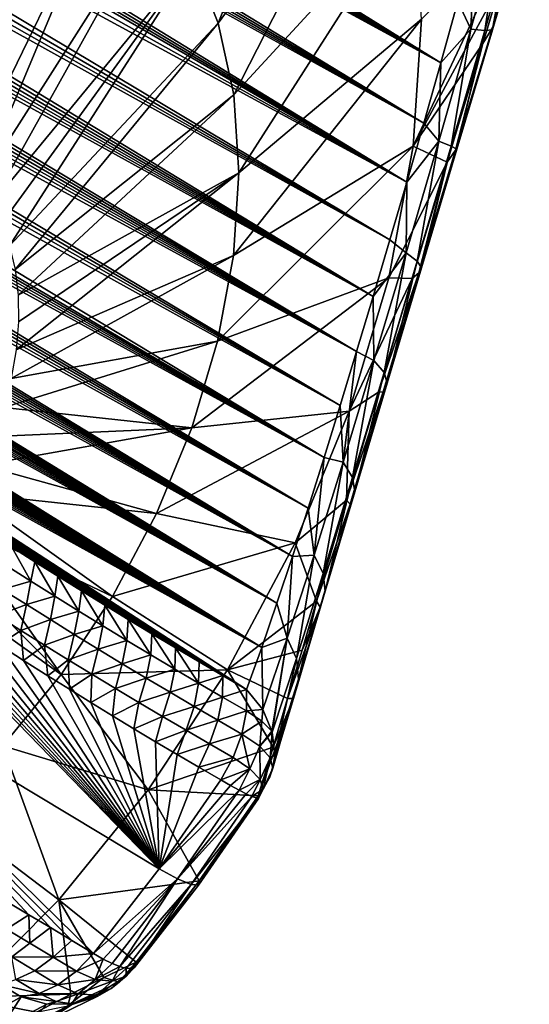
# Model space of a CAD drawing. Header units: metres. Extents: x -80 to 80, y -455 to 95.
# Tile 655 of 656: x 70.02 to 79.5, y -44.77 to -26.44. Entities that reach past the tile are written whole.
import ezdxf

# ---------------------------------------------------------------- set-up
doc = ezdxf.new("R2010")
doc.units = ezdxf.units.M
doc.layers.add('solid_501010_k_01_01', color=7, linetype='CONTINUOUS')

msp = doc.modelspace()

# ---------------------------------------------------------------- linework, layer by layer
at = {"layer": 'solid_501010_k_01_01'}
for points in [[(77.536453, -28.364775, 48.524071), (56.419899, -16.141083, 29.455894), (56.851902, -16.098238, 29.776096)], [(77.536453, -28.364775, 48.524071), (56.851902, -16.098238, 29.776096), (57.328186, -16.068684, 30.128653)], [(77.854507, -27.243357, 48.495895), (57.328186, -16.068684, 30.128653), (57.852238, -16.05444, 30.516188)], [(77.854507, -27.243357, 48.495895), (77.536453, -28.364775, 48.524071), (57.328186, -16.068684, 30.128653)], [(77.854507, -27.243357, 48.495895), (57.852238, -16.05444, 30.516188), (58.230534, -16.054821, 30.795872)], [(77.854507, -27.243357, 48.495895), (58.230534, -16.054821, 30.795872), (58.63348, -16.064045, 31.093803)], [(77.854507, -27.243357, 48.495895), (58.63348, -16.064045, 31.093803), (59.062702, -16.083105, 31.411312)], [(77.854507, -27.243357, 48.495895), (59.062702, -16.083105, 31.411312), (59.51936, -16.112785, 31.749319)], [(77.854507, -27.243357, 48.495895), (59.51936, -16.112785, 31.749319), (60.005753, -16.154562, 32.109783)], [(77.219757, -29.46427, 48.456013), (55.35424, -16.329678, 28.662706), (55.674488, -16.258614, 28.901768)], [(77.536453, -28.364775, 48.524071), (55.674488, -16.258614, 28.901768), (56.028728, -16.195238, 29.165449)], [(77.536453, -28.364775, 48.524071), (77.219757, -29.46427, 48.456013), (55.674488, -16.258614, 28.901768)], [(77.536453, -28.364775, 48.524071), (56.028728, -16.195238, 29.165449), (56.419899, -16.141083, 29.455894)], [(78.172653, -26.10111, 48.368336), (77.854507, -27.243357, 48.495895), (60.005753, -16.154562, 32.109783)], [(77.219757, -29.46427, 48.456013), (54.360477, -16.664547, 27.914469), (54.805355, -16.489532, 28.250971)], [(77.219757, -29.46427, 48.456013), (54.805355, -16.489532, 28.250971), (55.065422, -16.407103, 28.446423)], [(77.219757, -29.46427, 48.456013), (55.065422, -16.407103, 28.446423), (55.35424, -16.329678, 28.662706)], [(77.219757, -29.46427, 48.456013), (54.000916, -16.848186, 27.639835), (54.360477, -16.664547, 27.914469)], [(76.905373, -30.540741, 48.294083), (53.708611, -17.036383, 27.413908), (54.000916, -16.848186, 27.639835)], [(77.219757, -29.46427, 48.456013), (76.905373, -30.540741, 48.294083), (54.000916, -16.848186, 27.639835)], [(76.905373, -30.540741, 48.294083), (53.470623, -17.226995, 27.227398), (53.708611, -17.036383, 27.413908)], [(76.905373, -30.540741, 48.294083), (53.275806, -17.419333, 27.072126), (53.470623, -17.226995, 27.227398)], [(76.594032, -31.593052, 48.03986), (53.116627, -17.613138, 26.94264), (53.275806, -17.419333, 27.072126)], [(76.905373, -30.540741, 48.294083), (76.594032, -31.593052, 48.03986), (53.275806, -17.419333, 27.072126)], [(76.594032, -31.593052, 48.03986), (52.986732, -17.809515, 26.834227), (53.116627, -17.613138, 26.94264)], [(76.594032, -31.593052, 48.03986), (52.881653, -18.009422, 26.743525), (52.986732, -17.809515, 26.834227)], [(76.594032, -31.593052, 48.03986), (52.798397, -18.214994, 26.668251), (52.881653, -18.009422, 26.743525)], [(76.594032, -31.593052, 48.03986), (52.734722, -18.428795, 26.606558), (52.798397, -18.214994, 26.668251)], [(76.286201, -32.619976, 47.69413), (52.68985, -18.653419, 26.557688), (52.734722, -18.428795, 26.606558)], [(76.594032, -31.593052, 48.03986), (76.286201, -32.619976, 47.69413), (52.734722, -18.428795, 26.606558)], [(76.286201, -32.619976, 47.69413), (52.664112, -18.892715, 26.521652), (52.68985, -18.653419, 26.557688)], [(76.286201, -32.619976, 47.69413), (52.658638, -19.150854, 26.498909), (52.664112, -18.892715, 26.521652)], [(76.286201, -32.619976, 47.69413), (52.676224, -19.43243, 26.491211), (52.658638, -19.150854, 26.498909)], [(76.286201, -32.619976, 47.69413), (52.72102, -19.743769, 26.501131), (52.676224, -19.43243, 26.491211)], [(75.982208, -33.620033, 47.256897), (52.79874, -20.091208, 26.53237), (52.72102, -19.743769, 26.501131)], [(76.286201, -32.619976, 47.69413), (75.982208, -33.620033, 47.256897), (52.72102, -19.743769, 26.501131)], [(75.982208, -33.620033, 47.256897), (52.917995, -20.483936, 26.590641), (52.79874, -20.091208, 26.53237)], [(76.179733, -20.331289, 58.80991), (73.240906, -25.324686, 61.901585), (73.715141, -26.506817, 60.707726)], [(76.908585, -22.148092, 56.975082), (76.179733, -20.331289, 58.80991), (73.715141, -26.506817, 60.707726)], [(75.982208, -33.620033, 47.256897), (53.089504, -20.93162, 26.683079), (52.917995, -20.483936, 26.590641)], [(75.682251, -34.591331, 46.727459), (53.328716, -21.447035, 26.820328), (53.089504, -20.93162, 26.683079)], [(75.982208, -33.620033, 47.256897), (75.682251, -34.591331, 46.727459), (53.089504, -20.93162, 26.683079)], [(75.682251, -34.591331, 46.727459), (53.478855, -21.733675, 26.909273), (53.328716, -21.447035, 26.820328)], [(75.682251, -34.591331, 46.727459), (53.652885, -22.041662, 27.014338), (53.478855, -21.733675, 26.909273)], [(75.682251, -34.591331, 46.727459), (53.853477, -22.372339, 27.137472), (53.652885, -22.041662, 27.014338)], [(76.908585, -22.148092, 56.975082), (73.715141, -26.506817, 60.707726), (74.002678, -27.839224, 59.617012)], [(77.350494, -24.19585, 55.298779), (76.908585, -22.148092, 56.975082), (74.002678, -27.839224, 59.617012)], [(75.682251, -34.591331, 46.727459), (54.083218, -22.726986, 27.280527), (53.853477, -22.372339, 27.137472)], [(75.386406, -35.531425, 46.104477), (54.345062, -23.107065, 27.445671), (54.083218, -22.726986, 27.280527)], [(75.682251, -34.591331, 46.727459), (75.386406, -35.531425, 46.104477), (54.083218, -22.726986, 27.280527)], [(68.302254, -28.957399, 66.561111), (70.823265, -22.923771, 65.827454), (69.745796, -22.56493, 67.153328)], [(68.302254, -28.957399, 66.561111), (68.649155, -29.107115, 66.113861), (70.823265, -22.923771, 65.827454)], [(68.649155, -29.107115, 66.113861), (68.963928, -29.314079, 65.665665), (70.823265, -22.923771, 65.827454)], [(68.963928, -29.314079, 65.665665), (71.778633, -23.512926, 64.490364), (70.823265, -22.923771, 65.827454)], [(75.386406, -35.531425, 46.104477), (54.642948, -23.514559, 27.635925), (54.345062, -23.107065, 27.445671)], [(75.386406, -35.531425, 46.104477), (54.980427, -23.951099, 27.853992), (54.642948, -23.514559, 27.635925)], [(68.963928, -29.314079, 65.665665), (69.242599, -29.575687, 65.222168), (71.778633, -23.512926, 64.490364)], [(69.242599, -29.575687, 65.222168), (72.590561, -24.319235, 63.171925), (71.778633, -23.512926, 64.490364)], [(75.386406, -35.531425, 46.104477), (55.361095, -24.418324, 28.102604), (54.980427, -23.951099, 27.853992)], [(77.350494, -24.19585, 55.298779), (74.002678, -27.839224, 59.617012), (74.097092, -29.292141, 58.653809)], [(77.495598, -26.42882, 53.818447), (77.350494, -24.19585, 55.298779), (74.097092, -29.292141, 58.653809)], [(69.242599, -29.575687, 65.222168), (69.481674, -29.888645, 64.78894), (72.590561, -24.319235, 63.171925)], [(69.481674, -29.888645, 64.78894), (73.240906, -25.324686, 61.901585), (72.590561, -24.319235, 63.171925)], [(79.50045, -24.336235, 49.824238), (78.975418, -25.746979, 50.563759), (78.824059, -26.578415, 50.290485)], [(79.50045, -24.336235, 49.824238), (78.824059, -26.578415, 50.290485), (79.456306, -24.45343, 49.31258)], [(75.09462, -36.437351, 45.38596), (55.641319, -24.748035, 28.287266), (55.361095, -24.418324, 28.102604)], [(75.386406, -35.531425, 46.104477), (75.09462, -36.437351, 45.38596), (55.361095, -24.418324, 28.102604)], [(79.327682, -24.563845, 50.3349), (77.495598, -26.42882, 53.818447), (77.340645, -28.797121, 52.567154)], [(78.975418, -25.746979, 50.563759), (79.327682, -24.563845, 50.3349), (77.340645, -28.797121, 52.567154)], [(78.989616, -24.551826, 48.383507), (78.414787, -26.613712, 48.802399), (78.489227, -24.939373, 48.137482)], [(78.67627, -26.643593, 49.258705), (78.414787, -26.613712, 48.802399), (78.989616, -24.551826, 48.383507)], [(79.281998, -24.526997, 48.820969), (78.67627, -26.643593, 49.258705), (78.989616, -24.551826, 48.383507)], [(78.815918, -26.631548, 49.766472), (78.67627, -26.643593, 49.258705), (79.281998, -24.526997, 48.820969)], [(79.456306, -24.45343, 49.31258), (78.815918, -26.631548, 49.766472), (79.281998, -24.526997, 48.820969)], [(78.824059, -26.578415, 50.290485), (78.815918, -26.631548, 49.766472), (79.456306, -24.45343, 49.31258)], [(75.09462, -36.437351, 45.38596), (55.944283, -25.09301, 28.488323), (55.641319, -24.748035, 28.287266)], [(75.09462, -36.437351, 45.38596), (56.271679, -25.454031, 28.707169), (55.944283, -25.09301, 28.488323)], [(78.414787, -26.613712, 48.802399), (78.172653, -26.10111, 48.368336), (78.489227, -24.939373, 48.137482)], [(75.09462, -36.437351, 45.38596), (56.624752, -25.831585, 28.944807), (56.271679, -25.454031, 28.707169)], [(69.481674, -29.888645, 64.78894), (69.678131, -30.249016, 64.371437), (73.240906, -25.324686, 61.901585)], [(69.678131, -30.249016, 64.371437), (69.829521, -30.652275, 63.974895), (73.240906, -25.324686, 61.901585)], [(69.829521, -30.652275, 63.974895), (73.715141, -26.506817, 60.707726), (73.240906, -25.324686, 61.901585)], [(75.09462, -36.437351, 45.38596), (57.005913, -26.226763, 29.203312), (56.624752, -25.831585, 28.944807)], [(78.635269, -26.8841, 50.698921), (78.975418, -25.746979, 50.563759), (77.340645, -28.797121, 52.567154)], [(78.824059, -26.578415, 50.290485), (78.975418, -25.746979, 50.563759), (78.635269, -26.8841, 50.698921)], [(78.414787, -26.613712, 48.802399), (77.854507, -27.243357, 48.495895), (78.172653, -26.10111, 48.368336)], [(75.09462, -36.437351, 45.38596), (57.416153, -26.639902, 29.483467), (57.005913, -26.226763, 29.203312)], [(69.829521, -30.652275, 63.974895), (69.933929, -31.093353, 63.604309), (73.715141, -26.506817, 60.707726)], [(69.933929, -31.093353, 63.604309), (74.002678, -27.839224, 59.617012), (73.715141, -26.506817, 60.707726)], [(77.495598, -26.42882, 53.818447), (74.097092, -29.292141, 58.653809), (73.996269, -30.833115, 57.839638)], [(77.340645, -28.797121, 52.567154), (77.495598, -26.42882, 53.818447), (73.996269, -30.833115, 57.839638)], [(78.824059, -26.578415, 50.290485), (78.635269, -26.8841, 50.698921), (78.130577, -28.86797, 50.402637)], [(78.824059, -26.578415, 50.290485), (78.130577, -28.86797, 50.402637), (78.815918, -26.631548, 49.766472)], [(74.806747, -37.305393, 44.569466), (57.745235, -26.962587, 29.709885), (57.416153, -26.639902, 29.483467)], [(75.09462, -36.437351, 45.38596), (74.806747, -37.305393, 44.569466), (57.416153, -26.639902, 29.483467)], [(78.414787, -26.613712, 48.802399), (77.814774, -28.704155, 48.900448), (77.854507, -27.243357, 48.495895)], [(78.047501, -28.795284, 49.36414), (77.814774, -28.704155, 48.900448), (78.414787, -26.613712, 48.802399)], [(78.67627, -26.643593, 49.258705), (78.047501, -28.795284, 49.36414), (78.414787, -26.613712, 48.802399)], [(78.155266, -28.851181, 49.87672), (78.047501, -28.795284, 49.36414), (78.67627, -26.643593, 49.258705)], [(78.130577, -28.86797, 50.402637), (78.155266, -28.851181, 49.87672), (78.815918, -26.631548, 49.766472)], [(78.815918, -26.631548, 49.766472), (78.155266, -28.851181, 49.87672), (78.67627, -26.643593, 49.258705)], [(77.973396, -29.091248, 50.722744), (78.635269, -26.8841, 50.698921), (77.340645, -28.797121, 52.567154)], [(78.130577, -28.86797, 50.402637), (78.635269, -26.8841, 50.698921), (77.973396, -29.091248, 50.722744)], [(74.806747, -37.305393, 44.569466), (58.092041, -27.295938, 29.949615), (57.745235, -26.962587, 29.709885)], [(74.806747, -37.305393, 44.569466), (58.459141, -27.640984, 30.205099), (58.092041, -27.295938, 29.949615)], [(77.814774, -28.704155, 48.900448), (77.536453, -28.364775, 48.524071), (77.854507, -27.243357, 48.495895)], [(74.806747, -37.305393, 44.569466), (58.846889, -27.997808, 30.476646), (58.459141, -27.640984, 30.205099)], [(69.933929, -31.093353, 63.604309), (69.990051, -31.566696, 63.264336), (74.002678, -27.839224, 59.617012)], [(69.990051, -31.566696, 63.264336), (74.097092, -29.292141, 58.653809), (74.002678, -27.839224, 59.617012)], [(74.806747, -37.305393, 44.569466), (59.171883, -28.29171, 30.705339), (58.846889, -27.997808, 30.476646)], [(74.806747, -37.305393, 44.569466), (59.512115, -28.594023, 30.946203), (59.171883, -28.29171, 30.705339)], [(77.814774, -28.704155, 48.900448), (77.219757, -29.46427, 48.456013), (77.536453, -28.364775, 48.524071)], [(74.806747, -37.305393, 44.569466), (59.868656, -28.905333, 31.200174), (59.512115, -28.594023, 30.946203)], [(77.814774, -28.704155, 48.900448), (77.207222, -30.778177, 48.660877), (77.219757, -29.46427, 48.456013)], [(77.415108, -30.934219, 49.119041), (77.207222, -30.778177, 48.660877), (77.814774, -28.704155, 48.900448)], [(78.047501, -28.795284, 49.36414), (77.415108, -30.934219, 49.119041), (77.814774, -28.704155, 48.900448)], [(74.806747, -37.305393, 44.569466), (60.240421, -29.225239, 31.466131), (59.868656, -28.905333, 31.200174)], [(77.340645, -28.797121, 52.567154), (73.996269, -30.833115, 57.839638), (73.702469, -32.427719, 57.19268)], [(76.889107, -31.247849, 51.572853), (77.340645, -28.797121, 52.567154), (73.702469, -32.427719, 57.19268)], [(77.973396, -29.091248, 50.722744), (77.340645, -28.797121, 52.567154), (76.889107, -31.247849, 51.572853)], [(77.495468, -31.061714, 49.623783), (77.415108, -30.934219, 49.119041), (78.047501, -28.795284, 49.36414)], [(77.442719, -31.151821, 50.140095), (77.495468, -31.061714, 49.623783), (78.155266, -28.851181, 49.87672)], [(78.130577, -28.86797, 50.402637), (77.442719, -31.151821, 50.140095), (78.155266, -28.851181, 49.87672)], [(78.130577, -28.86797, 50.402637), (77.973396, -29.091248, 50.722744), (77.442719, -31.151821, 50.140095)], [(78.155266, -28.851181, 49.87672), (77.495468, -31.061714, 49.623783), (78.047501, -28.795284, 49.36414)], [(77.324142, -31.26008, 50.429882), (77.973396, -29.091248, 50.722744), (76.889107, -31.247849, 51.572853)], [(77.442719, -31.151821, 50.140095), (77.973396, -29.091248, 50.722744), (77.324142, -31.26008, 50.429882)], [(74.522522, -38.130939, 43.652267), (60.628334, -29.553614, 31.745268), (60.240421, -29.225239, 31.466131)], [(74.806747, -37.305393, 44.569466), (74.522522, -38.130939, 43.652267), (60.240421, -29.225239, 31.466131)], [(69.955193, -32.58604, 62.692905), (73.996269, -30.833115, 57.839638), (74.097092, -29.292141, 58.653809)], [(69.997162, -32.066349, 62.959259), (69.955193, -32.58604, 62.692905), (74.097092, -29.292141, 58.653809)], [(69.990051, -31.566696, 63.264336), (69.997162, -32.066349, 62.959259), (74.097092, -29.292141, 58.653809)], [(77.207222, -30.778177, 48.660877), (76.905373, -30.540741, 48.294083), (77.219757, -29.46427, 48.456013)], [(74.522522, -38.130939, 43.652267), (60.964703, -29.833681, 31.988939), (60.628334, -29.553614, 31.745268)], [(74.522522, -38.130939, 43.652267), (61.313568, -30.120329, 32.242928), (60.964703, -29.833681, 31.988939)], [(74.522522, -38.130939, 43.652267), (61.674397, -30.413212, 32.506767), (61.313568, -30.120329, 32.242928)], [(74.522522, -38.130939, 43.652267), (62.046234, -30.711046, 32.780121), (61.674397, -30.413212, 32.506767)], [(77.207222, -30.778177, 48.660877), (76.594032, -31.593052, 48.03986), (76.905373, -30.540741, 48.294083)], [(74.522522, -38.130939, 43.652267), (62.42812, -31.012548, 33.06266), (62.046234, -30.711046, 32.780121)], [(77.207222, -30.778177, 48.660877), (76.609337, -32.785923, 48.081581), (76.594032, -31.593052, 48.03986)], [(76.797882, -33.006916, 48.521004), (76.609337, -32.785923, 48.081581), (77.207222, -30.778177, 48.660877)], [(77.415108, -30.934219, 49.119041), (76.797882, -33.006916, 48.521004), (77.207222, -30.778177, 48.660877)], [(69.864662, -33.119225, 62.468628), (73.702469, -32.427719, 57.19268), (73.996269, -30.833115, 57.839638)], [(69.955193, -32.58604, 62.692905), (69.864662, -33.119225, 62.468628), (73.996269, -30.833115, 57.839638)], [(76.856857, -33.206203, 49.005032), (76.797882, -33.006916, 48.521004), (77.415108, -30.934219, 49.119041)], [(77.495468, -31.061714, 49.623783), (76.856857, -33.206203, 49.005032), (77.415108, -30.934219, 49.119041)], [(74.522522, -38.130939, 43.652267), (62.820389, -31.318031, 33.354649), (62.42812, -31.012548, 33.06266)], [(77.442719, -31.151821, 50.140095), (77.324142, -31.26008, 50.429882), (76.694077, -33.3759, 49.819401)], [(77.442719, -31.151821, 50.140095), (76.694077, -33.3759, 49.819401), (76.782181, -33.369965, 49.500092)], [(76.782181, -33.369965, 49.500092), (76.856857, -33.206203, 49.005032), (77.495468, -31.061714, 49.623783)], [(77.442719, -31.151821, 50.140095), (76.782181, -33.369965, 49.500092), (77.495468, -31.061714, 49.623783)], [(74.522522, -38.130939, 43.652267), (63.223572, -31.628242, 33.656292), (62.820389, -31.318031, 33.354649)], [(76.889107, -31.247849, 51.572853), (73.702469, -32.427719, 57.19268), (73.222244, -34.040337, 56.72739)], [(76.151054, -33.726257, 50.857754), (76.889107, -31.247849, 51.572853), (73.222244, -34.040337, 56.72739)], [(77.324142, -31.26008, 50.429882), (76.889107, -31.247849, 51.572853), (76.151054, -33.726257, 50.857754)], [(76.694077, -33.3759, 49.819401), (77.324142, -31.26008, 50.429882), (76.151054, -33.726257, 50.857754)], [(74.522522, -38.130939, 43.652267), (63.636314, -31.941769, 33.966885), (63.223572, -31.628242, 33.656292)], [(76.609337, -32.785923, 48.081581), (76.286201, -32.619976, 47.69413), (76.594032, -31.593052, 48.03986)], [(74.522522, -38.130939, 43.652267), (64.057228, -32.257195, 34.285706), (63.636314, -31.941769, 33.966885)], [(74.522522, -38.130939, 43.652267), (64.485901, -32.574139, 34.612598), (64.057228, -32.257195, 34.285706)], [(69.726707, -33.659199, 62.289249), (73.222244, -34.040337, 56.72739), (73.702469, -32.427719, 57.19268)], [(69.864662, -33.119225, 62.468628), (69.726707, -33.659199, 62.289249), (73.702469, -32.427719, 57.19268)], [(74.241585, -38.908276, 42.631783), (64.923416, -32.893768, 34.94817), (64.485901, -32.574139, 34.612598)], [(74.522522, -38.130939, 43.652267), (74.241585, -38.908276, 42.631783), (64.485901, -32.574139, 34.612598)], [(76.035782, -34.678127, 47.176769), (75.982208, -33.620033, 47.256897), (76.286201, -32.619976, 47.69413)], [(76.609337, -32.785923, 48.081581), (76.035782, -34.678127, 47.176769), (76.286201, -32.619976, 47.69413)], [(76.211609, -34.960335, 47.585331), (76.035782, -34.678127, 47.176769), (76.609337, -32.785923, 48.081581)], [(76.797882, -33.006916, 48.521004), (76.211609, -34.960335, 47.585331), (76.609337, -32.785923, 48.081581)], [(74.241585, -38.908276, 42.631783), (65.368835, -33.215172, 35.291958), (64.923416, -32.893768, 34.94817)], [(76.25631, -35.228001, 48.036812), (76.211609, -34.960335, 47.585331), (76.797882, -33.006916, 48.521004)], [(76.856857, -33.206203, 49.005032), (76.25631, -35.228001, 48.036812), (76.797882, -33.006916, 48.521004)], [(74.241585, -38.908276, 42.631783), (65.756142, -33.491322, 35.592789), (65.368835, -33.215172, 35.291958)], [(76.166779, -35.462559, 48.499893), (76.25631, -35.228001, 48.036812), (76.856857, -33.206203, 49.005032)], [(76.782181, -33.369965, 49.500092), (76.166779, -35.462559, 48.499893), (76.856857, -33.206203, 49.005032)], [(74.241585, -38.908276, 42.631783), (66.148033, -33.767582, 35.899067), (65.756142, -33.491322, 35.592789)], [(76.782181, -33.369965, 49.500092), (76.694077, -33.3759, 49.819401), (76.099915, -35.382534, 48.907513)], [(76.782181, -33.369965, 49.500092), (76.099915, -35.382534, 48.907513), (76.166779, -35.462559, 48.499893)], [(76.099915, -35.382534, 48.907513), (76.694077, -33.3759, 49.819401), (76.151054, -33.726257, 50.857754)], [(69.726707, -33.659199, 62.289249), (69.543068, -34.199173, 62.157024), (73.222244, -34.040337, 56.72739)], [(76.151054, -33.726257, 50.857754), (73.222244, -34.040337, 56.72739), (72.56633, -35.634941, 56.454159)], [(75.142998, -36.176987, 50.437832), (76.151054, -33.726257, 50.857754), (72.56633, -35.634941, 56.454159)], [(76.099915, -35.382534, 48.907513), (76.151054, -33.726257, 50.857754), (75.142998, -36.176987, 50.437832)], [(76.035782, -34.678127, 47.176769), (75.682251, -34.591331, 46.727459), (75.982208, -33.620033, 47.256897)], [(74.241585, -38.908276, 42.631783), (66.545403, -34.044846, 36.211369), (66.148033, -33.767582, 35.899067)], [(74.241585, -38.908276, 42.631783), (66.947945, -34.322868, 36.529495), (66.545403, -34.044846, 36.211369)], [(69.316048, -34.732361, 62.073616), (72.56633, -35.634941, 56.454159), (73.222244, -34.040337, 56.72739)], [(69.543068, -34.199173, 62.157024), (69.316048, -34.732361, 62.073616), (73.222244, -34.040337, 56.72739)], [(74.241585, -38.908276, 42.631783), (67.354897, -34.601025, 36.853001), (66.947945, -34.322868, 36.529495)], [(74.241585, -38.908276, 42.631783), (67.765503, -34.878681, 37.181435), (67.354897, -34.601025, 36.853001)], [(75.497002, -36.411861, 45.975327), (75.386406, -35.531425, 46.104477), (75.682251, -34.591331, 46.727459)], [(76.035782, -34.678127, 47.176769), (75.497002, -36.411861, 45.975327), (75.682251, -34.591331, 46.727459)], [(69.316048, -34.732361, 62.073616), (69.048508, -35.252052, 62.04007), (72.56633, -35.634941, 56.454159)], [(75.667183, -36.748318, 46.343174), (75.497002, -36.411861, 45.975327), (76.035782, -34.678127, 47.176769)], [(76.211609, -34.960335, 47.585331), (75.667183, -36.748318, 46.343174), (76.035782, -34.678127, 47.176769)], [(74.241585, -38.908276, 42.631783), (68.179367, -35.155499, 37.514595), (67.765503, -34.878681, 37.181435)], [(75.705124, -37.077831, 46.752396), (75.667183, -36.748318, 46.343174), (76.211609, -34.960335, 47.585331)], [(76.25631, -35.228001, 48.036812), (75.705124, -37.077831, 46.752396), (76.211609, -34.960335, 47.585331)], [(74.241585, -38.908276, 42.631783), (68.597511, -35.432365, 37.853188), (68.179367, -35.155499, 37.514595)], [(69.048508, -35.252052, 62.04007), (68.743813, -35.751713, 62.056808), (71.749382, -37.175915, 56.379097)], [(69.048508, -35.252052, 62.04007), (71.749382, -37.175915, 56.379097), (72.56633, -35.634941, 56.454159)], [(75.608192, -37.377533, 47.174603), (75.705124, -37.077831, 46.752396), (76.25631, -35.228001, 48.036812)], [(76.166779, -35.462559, 48.499893), (75.608192, -37.377533, 47.174603), (76.25631, -35.228001, 48.036812)], [(74.241585, -38.908276, 42.631783), (69.019417, -35.708916, 38.196873), (68.597511, -35.432365, 37.853188)], [(75.497002, -36.411861, 45.975327), (75.09462, -36.437351, 45.38596), (75.386406, -35.531425, 46.104477)], [(75.543434, -37.266712, 47.703213), (76.099915, -35.382534, 48.907513), (75.142998, -36.176987, 50.437832)], [(76.166779, -35.462559, 48.499893), (76.099915, -35.382534, 48.907513), (75.543434, -37.266712, 47.703213)], [(76.166779, -35.462559, 48.499893), (75.543434, -37.266712, 47.703213), (75.608192, -37.377533, 47.174603)], [(74.241585, -38.908276, 42.631783), (69.444313, -35.984573, 38.545143), (69.019417, -35.708916, 38.196873)], [(75.142998, -36.176987, 50.437832), (72.56633, -35.634941, 56.454159), (71.749382, -37.175915, 56.379097)], [(68.743813, -35.751713, 62.056808), (68.405785, -36.225056, 62.123627), (70.789642, -38.628834, 56.503872)], [(68.743813, -35.751713, 62.056808), (70.789642, -38.628834, 56.503872), (71.749382, -37.175915, 56.379097)], [(72.613815, -42.247437, 42.271839), (65.298088, -37.84605, 36.291473), (66.537552, -35.984383, 36.062084)], [(66.980232, -36.294647, 36.411518), (72.613815, -42.247437, 42.271839), (66.537552, -35.984383, 36.062084)], [(74.241585, -38.908276, 42.631783), (69.871445, -36.258762, 38.89748), (69.444313, -35.984573, 38.545143)], [(66.980232, -36.294647, 36.411518), (67.42804, -36.604477, 36.767475), (72.613815, -42.247437, 42.271839)], [(68.405785, -36.225056, 62.123627), (68.038681, -36.666138, 62.239677), (70.789642, -38.628834, 56.503872)], [(70.227669, -36.893574, 38.945789), (69.781151, -36.610523, 38.576881), (69.871445, -36.258762, 38.89748)], [(74.241585, -38.908276, 42.631783), (70.300583, -36.531326, 39.25378), (69.871445, -36.258762, 38.89748)], [(70.227669, -36.893574, 38.945789), (69.871445, -36.258762, 38.89748), (70.300583, -36.531326, 39.25378)], [(73.887436, -38.545288, 50.322468), (75.142998, -36.176987, 50.437832), (71.749382, -37.175915, 56.379097)], [(75.543434, -37.266712, 47.703213), (75.142998, -36.176987, 50.437832), (73.887436, -38.545288, 50.322468)], [(74.998398, -37.954632, 44.516376), (74.806747, -37.305393, 44.569466), (75.09462, -36.437351, 45.38596)], [(75.497002, -36.411861, 45.975327), (74.998398, -37.954632, 44.516376), (75.09462, -36.437351, 45.38596)], [(75.169762, -38.336174, 44.83659), (74.998398, -37.954632, 44.516376), (75.497002, -36.411861, 45.975327)], [(75.667183, -36.748318, 46.343174), (75.169762, -38.336174, 44.83659), (75.497002, -36.411861, 45.975327)], [(67.42804, -36.604477, 36.767475), (67.863091, -36.901741, 37.115704), (72.613815, -42.247437, 42.271839)], [(69.697342, -37.048157, 38.402191), (69.781151, -36.610523, 38.576881), (70.227669, -36.893574, 38.945789)], [(70.67408, -37.173626, 39.317139), (70.227669, -36.893574, 38.945789), (70.300583, -36.531326, 39.25378)], [(74.241585, -38.908276, 42.631783), (70.732666, -36.802994, 39.614738), (70.300583, -36.531326, 39.25378)], [(70.67408, -37.173626, 39.317139), (70.300583, -36.531326, 39.25378), (70.732666, -36.802994, 39.614738)], [(68.038681, -36.666138, 62.239677), (69.708549, -39.961239, 56.825706), (70.789642, -38.628834, 56.503872)], [(71.120346, -37.45071, 39.690914), (70.67408, -37.173626, 39.317139), (70.732666, -36.802994, 39.614738)], [(74.241585, -38.908276, 42.631783), (71.167099, -37.073368, 39.979927), (70.732666, -36.802994, 39.614738)], [(71.120346, -37.45071, 39.690914), (70.732666, -36.802994, 39.614738), (71.167099, -37.073368, 39.979927)], [(75.208221, -38.718811, 45.196571), (75.169762, -38.336174, 44.83659), (75.667183, -36.748318, 46.343174)], [(75.705124, -37.077831, 46.752396), (75.208221, -38.718811, 45.196571), (75.667183, -36.748318, 46.343174)], [(67.863091, -36.901741, 37.115704), (68.30172, -37.197742, 37.469189), (72.613815, -42.247437, 42.271839)], [(70.144035, -37.330456, 38.769833), (69.697342, -37.048157, 38.402191), (70.227669, -36.893574, 38.945789)], [(70.144035, -37.330456, 38.769833), (70.227669, -36.893574, 38.945789), (70.67408, -37.173626, 39.317139)], [(68.30172, -37.197742, 37.469189), (68.744781, -37.492954, 37.828671), (72.613815, -42.247437, 42.271839)], [(69.604156, -37.532131, 38.366535), (69.697342, -37.048157, 38.402191), (70.144035, -37.330456, 38.769833)], [(70.59053, -37.609783, 39.139957), (70.144035, -37.330456, 38.769833), (70.67408, -37.173626, 39.317139)], [(70.59053, -37.609783, 39.139957), (70.67408, -37.173626, 39.317139), (71.120346, -37.45071, 39.690914)], [(73.887436, -38.545288, 50.322468), (71.749382, -37.175915, 56.379097), (70.789642, -38.628834, 56.503872)], [(71.566429, -37.724842, 40.067101), (71.120346, -37.45071, 39.690914), (71.167099, -37.073368, 39.979927)], [(74.241585, -38.908276, 42.631783), (71.603188, -37.341976, 40.348843), (71.167099, -37.073368, 39.979927)], [(71.566429, -37.724842, 40.067101), (71.167099, -37.073368, 39.979927), (71.603188, -37.341976, 40.348843)], [(75.111099, -39.075996, 45.571358), (75.208221, -38.718811, 45.196571), (75.705124, -37.077831, 46.752396)], [(75.608192, -37.377533, 47.174603), (75.111099, -39.075996, 45.571358), (75.705124, -37.077831, 46.752396)], [(70.044174, -37.809319, 38.727688), (69.604156, -37.532131, 38.366535), (70.144035, -37.330456, 38.769833)], [(70.044174, -37.809319, 38.727688), (70.144035, -37.330456, 38.769833), (70.59053, -37.609783, 39.139957)], [(72.012314, -37.99604, 40.445679), (71.566429, -37.724842, 40.067101), (71.603188, -37.341976, 40.348843)], [(74.241585, -38.908276, 42.631783), (72.040245, -37.608345, 40.720978), (71.603188, -37.341976, 40.348843)], [(72.012314, -37.99604, 40.445679), (71.603188, -37.341976, 40.348843), (72.040245, -37.608345, 40.720978)], [(75.274033, -38.176498, 46.977455), (75.543434, -37.266712, 47.703213), (73.887436, -38.545288, 50.322468)], [(74.998398, -37.954632, 44.516376), (74.522522, -38.130939, 43.652267), (74.806747, -37.305393, 44.569466)], [(75.608192, -37.377533, 47.174603), (75.274033, -38.176498, 46.977455), (75.005272, -39.078819, 46.146881)], [(75.608192, -37.377533, 47.174603), (75.005272, -39.078819, 46.146881), (75.111099, -39.075996, 45.571358)], [(75.608192, -37.377533, 47.174603), (75.543434, -37.266712, 47.703213), (75.274033, -38.176498, 46.977455)], [(68.744781, -37.492954, 37.828671), (69.191338, -37.786816, 38.193504), (72.613815, -42.247437, 42.271839)], [(70.044174, -37.809319, 38.727688), (69.640396, -38.078732, 38.562973), (69.604156, -37.532131, 38.366535)], [(71.036804, -37.886169, 39.512547), (70.59053, -37.609783, 39.139957), (71.120346, -37.45071, 39.690914)], [(71.036804, -37.886169, 39.512547), (71.120346, -37.45071, 39.690914), (71.566429, -37.724842, 40.067101)], [(70.48394, -38.083626, 39.091293), (70.044174, -37.809319, 38.727688), (70.59053, -37.609783, 39.139957)], [(70.48394, -38.083626, 39.091293), (70.59053, -37.609783, 39.139957), (71.036804, -37.886169, 39.512547)], [(71.482819, -38.15963, 39.887585), (71.036804, -37.886169, 39.512547), (71.566429, -37.724842, 40.067101)], [(71.482819, -38.15963, 39.887585), (71.566429, -37.724842, 40.067101), (72.012314, -37.99604, 40.445679)], [(72.457962, -38.264305, 40.826637), (72.012314, -37.99604, 40.445679), (72.040245, -37.608345, 40.720978)], [(74.241585, -38.908276, 42.631783), (72.478035, -37.87233, 41.09618), (72.040245, -37.608345, 40.720978)], [(72.457962, -38.264305, 40.826637), (72.040245, -37.608345, 40.720978), (72.478035, -37.87233, 41.09618)], [(70.188766, -43.105091, 41.535583), (69.784958, -42.866489, 41.189827), (65.298088, -37.84605, 36.291473)], [(70.591125, -43.344528, 41.884674), (70.188766, -43.105091, 41.535583), (65.298088, -37.84605, 36.291473)], [(70.992012, -43.584805, 42.237106), (70.591125, -43.344528, 41.884674), (65.298088, -37.84605, 36.291473)], [(71.391418, -43.825901, 42.592892), (70.992012, -43.584805, 42.237106), (65.298088, -37.84605, 36.291473)], [(72.613815, -42.247437, 42.271839), (71.391418, -43.825901, 42.592892), (65.298088, -37.84605, 36.291473)], [(69.191338, -37.786816, 38.193504), (69.640396, -38.078732, 38.562973), (72.613815, -42.247437, 42.271839)], [(70.044174, -37.809319, 38.727688), (70.091339, -38.36832, 38.93663), (69.640396, -38.078732, 38.562973)], [(70.48394, -38.083626, 39.091293), (70.091339, -38.36832, 38.93663), (70.044174, -37.809319, 38.727688)], [(70.923409, -38.355083, 39.457336), (70.48394, -38.083626, 39.091293), (71.036804, -37.886169, 39.512547)], [(70.923409, -38.355083, 39.457336), (71.036804, -37.886169, 39.512547), (71.482819, -38.15963, 39.887585)], [(72.903358, -38.529655, 41.209965), (72.457962, -38.264305, 40.826637), (72.478035, -37.87233, 41.09618)], [(74.241585, -38.908276, 42.631783), (72.917061, -38.1343, 41.474846), (72.478035, -37.87233, 41.09618)], [(72.903358, -38.529655, 41.209965), (72.478035, -37.87233, 41.09618), (72.917061, -38.1343, 41.474846)], [(69.640396, -38.078732, 38.562973), (70.091339, -38.36832, 38.93663), (72.613815, -42.247437, 42.271839)], [(70.48394, -38.083626, 39.091293), (70.545174, -38.656116, 39.315315), (70.091339, -38.36832, 38.93663)], [(70.923409, -38.355083, 39.457336), (70.545174, -38.656116, 39.315315), (70.48394, -38.083626, 39.091293)], [(71.928543, -38.430183, 40.26506), (71.482819, -38.15963, 39.887585), (72.012314, -37.99604, 40.445679)], [(71.928543, -38.430183, 40.26506), (72.012314, -37.99604, 40.445679), (72.457962, -38.264305, 40.826637)], [(74.998398, -37.954632, 44.516376), (74.54055, -39.285942, 42.843689), (74.522522, -38.130939, 43.652267)], [(74.714035, -39.683632, 43.099586), (74.54055, -39.285942, 42.843689), (74.998398, -37.954632, 44.516376)], [(74.719154, -39.702358, 43.11235), (74.714035, -39.683632, 43.099586), (74.998398, -37.954632, 44.516376)], [(75.169762, -38.336174, 44.83659), (74.719154, -39.702358, 43.11235), (74.998398, -37.954632, 44.516376)], [(71.362556, -38.623714, 39.825802), (70.923409, -38.355083, 39.457336), (71.482819, -38.15963, 39.887585)], [(71.362556, -38.623714, 39.825802), (71.482819, -38.15963, 39.887585), (71.928543, -38.430183, 40.26506)], [(72.37397, -38.697838, 40.644958), (71.928543, -38.430183, 40.26506), (72.457962, -38.264305, 40.826637)], [(72.37397, -38.697838, 40.644958), (72.457962, -38.264305, 40.826637), (72.903358, -38.529655, 41.209965)], [(73.348465, -38.792095, 41.595642), (72.903358, -38.529655, 41.209965), (72.917061, -38.1343, 41.474846)], [(74.241585, -38.908276, 42.631783), (73.357338, -38.394279, 41.857002), (72.917061, -38.1343, 41.474846)], [(73.348465, -38.792095, 41.595642), (72.917061, -38.1343, 41.474846), (73.357338, -38.394279, 41.857002)], [(75.005272, -39.078819, 46.146881), (75.274033, -38.176498, 46.977455), (73.887436, -38.545288, 50.322468)], [(74.54055, -39.285942, 42.843689), (74.241585, -38.908276, 42.631783), (74.522522, -38.130939, 43.652267)], [(70.091339, -38.36832, 38.93663), (70.545174, -38.656116, 39.315315), (72.613815, -42.247437, 42.271839)], [(70.923409, -38.355083, 39.457336), (70.944199, -38.906178, 39.650467), (70.545174, -38.656116, 39.315315)], [(71.362556, -38.623714, 39.825802), (70.944199, -38.906178, 39.650467), (70.923409, -38.355083, 39.457336)], [(71.801361, -38.88953, 40.196682), (71.362556, -38.623714, 39.825802), (71.928543, -38.430183, 40.26506)], [(71.801361, -38.88953, 40.196682), (71.928543, -38.430183, 40.26506), (72.37397, -38.697838, 40.644958)], [(73.348465, -38.792095, 41.595642), (73.357338, -38.394279, 41.857002), (73.798851, -38.652271, 42.242645)], [(74.241585, -38.908276, 42.631783), (73.798851, -38.652271, 42.242645), (73.357338, -38.394279, 41.857002)], [(74.764633, -40.1283, 43.418911), (74.719154, -39.702358, 43.11235), (75.169762, -38.336174, 44.83659)], [(75.208221, -38.718811, 45.196571), (74.764633, -40.1283, 43.418911), (75.169762, -38.336174, 44.83659)], [(72.412422, -40.778259, 50.514236), (70.789642, -38.628834, 56.503872), (69.708549, -39.961239, 56.825706)], [(70.545174, -38.656116, 39.315315), (70.944199, -38.906178, 39.650467), (72.613815, -42.247437, 42.271839)], [(72.412422, -40.778259, 50.514236), (73.887436, -38.545288, 50.322468), (70.789642, -38.628834, 56.503872)], [(71.362556, -38.623714, 39.825802), (71.344414, -39.154224, 39.988689), (70.944199, -38.906178, 39.650467)], [(71.801361, -38.88953, 40.196682), (71.344414, -39.154224, 39.988689), (71.362556, -38.623714, 39.825802)], [(72.819061, -38.962605, 41.027271), (72.37397, -38.697838, 40.644958), (72.903358, -38.529655, 41.209965)], [(74.732971, -39.9828, 45.184639), (73.887436, -38.545288, 50.322468), (72.412422, -40.778259, 50.514236)], [(72.819061, -38.962605, 41.027271), (72.903358, -38.529655, 41.209965), (73.348465, -38.792095, 41.595642)], [(73.793266, -39.05164, 41.983662), (73.348465, -38.792095, 41.595642), (73.798851, -38.652271, 42.242645)], [(73.793266, -39.05164, 41.983662), (73.798851, -38.652271, 42.242645), (74.241585, -38.908276, 42.631783)], [(74.732971, -39.9828, 45.184639), (75.005272, -39.078819, 46.146881), (73.887436, -38.545288, 50.322468)], [(72.239799, -39.152542, 40.569958), (71.801361, -38.88953, 40.196682), (72.37397, -38.697838, 40.644958)], [(72.239799, -39.152542, 40.569958), (72.37397, -38.697838, 40.644958), (72.819061, -38.962605, 41.027271)], [(73.263794, -39.224495, 41.41198), (72.819061, -38.962605, 41.027271), (73.348465, -38.792095, 41.595642)], [(73.263794, -39.224495, 41.41198), (73.348465, -38.792095, 41.595642), (73.793266, -39.05164, 41.983662)], [(74.673851, -40.534195, 43.742157), (74.726891, -40.373913, 43.610527), (75.208221, -38.718811, 45.196571)], [(75.111099, -39.075996, 45.571358), (74.673851, -40.534195, 43.742157), (75.208221, -38.718811, 45.196571)], [(74.726891, -40.373913, 43.610527), (74.764633, -40.1283, 43.418911), (75.208221, -38.718811, 45.196571)], [(70.944199, -38.906178, 39.650467), (71.344414, -39.154224, 39.988689), (72.613815, -42.247437, 42.271839)], [(71.801361, -38.88953, 40.196682), (71.745224, -39.399902, 40.329525), (71.344414, -39.154224, 39.988689)], [(72.239799, -39.152542, 40.569958), (71.745224, -39.399902, 40.329525), (71.801361, -38.88953, 40.196682)], [(72.677849, -39.412758, 40.945621), (72.239799, -39.152542, 40.569958), (72.819061, -38.962605, 41.027271)], [(72.677849, -39.412758, 40.945621), (72.819061, -38.962605, 41.027271), (73.263794, -39.224495, 41.41198)], [(74.237732, -39.308289, 42.374001), (73.793266, -39.05164, 41.983662), (74.241585, -38.908276, 42.631783)], [(74.54055, -39.285942, 42.843689), (74.237732, -39.308289, 42.374001), (74.241585, -38.908276, 42.631783)], [(71.344414, -39.154224, 39.988689), (71.745224, -39.399902, 40.329525), (72.613815, -42.247437, 42.271839)], [(72.239799, -39.152542, 40.569958), (72.146477, -39.643108, 40.672832), (71.745224, -39.399902, 40.329525)], [(72.677849, -39.412758, 40.945621), (72.146477, -39.643108, 40.672832), (72.239799, -39.152542, 40.569958)], [(73.115494, -39.670197, 41.323662), (72.677849, -39.412758, 40.945621), (73.263794, -39.224495, 41.41198)], [(73.115494, -39.670197, 41.323662), (73.263794, -39.224495, 41.41198), (73.708145, -39.483521, 41.799072)], [(73.708145, -39.483521, 41.799072), (73.263794, -39.224495, 41.41198), (73.793266, -39.05164, 41.983662)], [(73.708145, -39.483521, 41.799072), (73.793266, -39.05164, 41.983662), (74.237732, -39.308289, 42.374001)], [(75.111099, -39.075996, 45.571358), (74.732971, -39.9828, 45.184639), (74.454216, -40.890606, 44.058399)], [(75.111099, -39.075996, 45.571358), (74.454216, -40.890606, 44.058399), (74.673851, -40.534195, 43.742157)], [(75.111099, -39.075996, 45.571358), (75.005272, -39.078819, 46.146881), (74.732971, -39.9828, 45.184639)], [(71.745224, -39.399902, 40.329525), (72.146477, -39.643108, 40.672832), (72.613815, -42.247437, 42.271839)], [(72.677849, -39.412758, 40.945621), (72.548592, -39.88406, 41.018978), (72.146477, -39.643108, 40.672832)], [(73.115494, -39.670197, 41.323662), (72.548592, -39.88406, 41.018978), (72.677849, -39.412758, 40.945621)], [(73.708145, -39.483521, 41.799072), (74.237732, -39.308289, 42.374001), (74.1521, -39.739685, 42.188534)], [(74.523766, -39.49894, 42.703335), (74.1521, -39.739685, 42.188534), (74.237732, -39.308289, 42.374001)], [(74.523766, -39.49894, 42.703335), (74.237732, -39.308289, 42.374001), (74.54055, -39.285942, 42.843689)], [(74.523766, -39.49894, 42.703335), (74.54055, -39.285942, 42.843689), (74.714035, -39.683632, 43.099586)], [(73.552704, -39.924862, 41.704067), (73.115494, -39.670197, 41.323662), (73.708145, -39.483521, 41.799072)], [(73.552704, -39.924862, 41.704067), (73.708145, -39.483521, 41.799072), (74.1521, -39.739685, 42.188534)], [(74.485123, -39.967327, 42.589134), (74.1521, -39.739685, 42.188534), (74.523766, -39.49894, 42.703335)], [(74.485123, -39.967327, 42.589134), (74.523766, -39.49894, 42.703335), (74.714035, -39.683632, 43.099586)], [(72.146477, -39.643108, 40.672832), (72.548592, -39.88406, 41.018978), (72.613815, -42.247437, 42.271839)], [(73.115494, -39.670197, 41.323662), (72.951561, -40.122746, 41.367977), (72.548592, -39.88406, 41.018978)], [(73.552704, -39.924862, 41.704067), (72.951561, -40.122746, 41.367977), (73.115494, -39.670197, 41.323662)], [(73.552704, -39.924862, 41.704067), (74.1521, -39.739685, 42.188534), (73.989464, -40.176765, 42.086826)], [(74.300018, -40.387138, 42.45462), (73.989464, -40.176765, 42.086826), (74.1521, -39.739685, 42.188534)], [(74.300018, -40.387138, 42.45462), (74.1521, -39.739685, 42.188534), (74.485123, -39.967327, 42.589134)], [(74.485123, -39.967327, 42.589134), (74.714035, -39.683632, 43.099586), (74.719154, -39.702358, 43.11235)], [(74.682022, -40.184608, 43.076199), (74.485123, -39.967327, 42.589134), (74.719154, -39.702358, 43.11235)], [(74.682022, -40.184608, 43.076199), (74.719154, -39.702358, 43.11235), (74.764633, -40.1283, 43.418911)], [(70.750908, -42.826015, 51.008858), (69.708549, -39.961239, 56.825706), (68.530258, -41.143372, 57.337402)], [(70.750908, -42.826015, 51.008858), (72.412422, -40.778259, 50.514236), (69.708549, -39.961239, 56.825706)], [(72.548592, -39.88406, 41.018978), (72.951561, -40.122746, 41.367977), (72.613815, -42.247437, 42.271839)], [(73.552704, -39.924862, 41.704067), (73.355377, -40.359142, 41.719837), (72.951561, -40.122746, 41.367977)], [(73.552704, -39.924862, 41.704067), (73.989464, -40.176765, 42.086826), (73.355377, -40.359142, 41.719837)], [(74.454216, -40.890606, 44.058399), (74.732971, -39.9828, 45.184639), (72.412422, -40.778259, 50.514236)], [(72.951561, -40.122746, 41.367977), (73.355377, -40.359142, 41.719837), (72.613815, -42.247437, 42.271839)], [(74.491882, -40.589195, 42.899971), (74.300018, -40.387138, 42.45462), (74.485123, -39.967327, 42.589134)], [(74.491882, -40.589195, 42.899971), (74.485123, -39.967327, 42.589134), (74.682022, -40.184608, 43.076199)], [(74.682022, -40.184608, 43.076199), (74.764633, -40.1283, 43.418911), (74.726891, -40.373913, 43.610527)], [(73.989464, -40.176765, 42.086826), (73.760017, -40.593231, 42.074558), (73.355377, -40.359142, 41.719837)], [(74.300018, -40.387138, 42.45462), (73.760017, -40.593231, 42.074558), (73.989464, -40.176765, 42.086826)], [(74.551033, -40.768166, 43.390327), (74.491882, -40.589195, 42.899971), (74.682022, -40.184608, 43.076199)], [(74.551033, -40.768166, 43.390327), (74.682022, -40.184608, 43.076199), (74.726891, -40.373913, 43.610527)], [(73.355377, -40.359142, 41.719837), (73.760017, -40.593231, 42.074558), (72.613815, -42.247437, 42.271839)], [(74.300018, -40.387138, 42.45462), (73.941284, -40.698563, 42.259075), (73.760017, -40.593231, 42.074558)], [(74.300018, -40.387138, 42.45462), (74.10099, -40.786209, 42.470905), (73.941284, -40.698563, 42.259075)], [(74.491882, -40.589195, 42.899971), (74.10099, -40.786209, 42.470905), (74.300018, -40.387138, 42.45462)], [(74.551033, -40.768166, 43.390327), (74.726891, -40.373913, 43.610527), (74.673851, -40.534195, 43.742157)], [(73.941284, -40.698563, 42.259075), (72.613815, -42.247437, 42.271839), (73.760017, -40.593231, 42.074558)], [(74.491882, -40.589195, 42.899971), (74.23539, -40.855415, 42.706066), (74.10099, -40.786209, 42.470905)], [(74.491882, -40.589195, 42.899971), (74.341743, -40.90477, 42.959843), (74.23539, -40.855415, 42.706066)], [(74.551033, -40.768166, 43.390327), (74.341743, -40.90477, 42.959843), (74.491882, -40.589195, 42.899971)], [(74.470551, -40.914639, 43.891586), (74.673851, -40.534195, 43.742157), (74.454216, -40.890606, 44.058399)], [(74.551033, -40.768166, 43.390327), (74.673851, -40.534195, 43.742157), (74.470551, -40.914639, 43.891586)], [(73.356476, -42.474827, 44.247372), (72.412422, -40.778259, 50.514236), (70.750908, -42.826015, 51.008858)], [(73.356476, -42.474827, 44.247372), (74.454216, -40.890606, 44.058399), (72.412422, -40.778259, 50.514236)], [(73.941284, -40.698563, 42.259075), (74.10099, -40.786209, 42.470905), (72.613815, -42.247437, 42.271839)], [(74.10099, -40.786209, 42.470905), (72.957954, -42.436081, 42.667923), (72.613815, -42.247437, 42.271839)], [(74.10099, -40.786209, 42.470905), (74.23539, -40.855415, 42.706066), (72.957954, -42.436081, 42.667923)], [(74.23539, -40.855415, 42.706066), (74.341743, -40.90477, 42.959843), (72.957954, -42.436081, 42.667923)], [(74.551033, -40.768166, 43.390327), (74.462593, -40.940483, 43.503056), (74.341743, -40.90477, 42.959843)], [(74.551033, -40.768166, 43.390327), (74.470551, -40.914639, 43.891586), (74.462593, -40.940483, 43.503056)], [(74.341743, -40.90477, 42.959843), (73.207924, -42.541115, 43.15514), (72.957954, -42.436081, 42.667923)], [(74.341743, -40.90477, 42.959843), (74.462593, -40.940483, 43.503056), (73.207924, -42.541115, 43.15514)], [(74.462593, -40.940483, 43.503056), (73.344299, -42.554375, 43.695625), (73.207924, -42.541115, 43.15514)], [(73.344299, -42.554375, 43.695625), (74.454216, -40.890606, 44.058399), (73.356476, -42.474827, 44.247372)], [(74.470551, -40.914639, 43.891586), (74.454216, -40.890606, 44.058399), (73.344299, -42.554375, 43.695625)], [(74.462593, -40.940483, 43.503056), (74.470551, -40.914639, 43.891586), (73.344299, -42.554375, 43.695625)], [(68.94001, -44.642818, 51.795277), (70.750908, -42.826015, 51.008858), (68.530258, -41.143372, 57.337402)], [(72.957954, -42.436081, 42.667923), (71.391418, -43.825901, 42.592892), (72.613815, -42.247437, 42.271839)], [(72.185768, -43.986588, 44.554821), (73.356476, -42.474827, 44.247372), (70.750908, -42.826015, 51.008858)], [(72.957954, -42.436081, 42.667923), (71.574623, -43.928585, 42.776993), (71.391418, -43.825901, 42.592892)], [(72.957954, -42.436081, 42.667923), (71.738632, -44.010353, 42.987881), (71.574623, -43.928585, 42.776993)], [(72.957954, -42.436081, 42.667923), (71.880943, -44.068756, 43.221306), (71.738632, -44.010353, 42.987881)], [(73.207924, -42.541115, 43.15514), (71.880943, -44.068756, 43.221306), (72.957954, -42.436081, 42.667923)], [(72.188278, -44.029972, 44.388649), (73.356476, -42.474827, 44.247372), (72.185768, -43.986588, 44.554821)], [(73.344299, -42.554375, 43.695625), (73.356476, -42.474827, 44.247372), (72.188278, -44.029972, 44.388649)], [(73.207924, -42.541115, 43.15514), (71.998665, -44.102596, 43.472595), (71.880943, -44.068756, 43.221306)], [(73.207924, -42.541115, 43.15514), (72.151657, -44.094452, 44.008774), (71.998665, -44.102596, 43.472595)], [(73.344299, -42.554375, 43.695625), (72.151657, -44.094452, 44.008774), (73.207924, -42.541115, 43.15514)], [(73.344299, -42.554375, 43.695625), (72.188278, -44.029972, 44.388649), (72.151657, -44.094452, 44.008774)], [(70.969574, -44.583752, 47.035351), (70.750908, -42.826015, 51.008858), (68.94001, -44.642818, 51.795277)], [(69.776649, -43.372692, 41.580372), (69.784958, -42.866489, 41.189827), (70.188766, -43.105091, 41.535583)], [(71.586731, -44.273079, 45.880829), (72.185768, -43.986588, 44.554821), (70.750908, -42.826015, 51.008858)], [(70.969574, -44.583752, 47.035351), (71.586731, -44.273079, 45.880829), (70.750908, -42.826015, 51.008858)], [(70.211845, -43.63345, 41.958927), (69.776649, -43.372692, 41.580372), (70.188766, -43.105091, 41.535583)], [(70.211845, -43.63345, 41.958927), (70.188766, -43.105091, 41.535583), (70.591125, -43.344528, 41.884674)], [(69.871559, -43.890121, 42.173717), (69.776649, -43.372692, 41.580372), (70.211845, -43.63345, 41.958927)], [(70.644661, -43.894093, 42.340275), (70.211845, -43.63345, 41.958927), (70.591125, -43.344528, 41.884674)], [(70.644661, -43.894093, 42.340275), (70.591125, -43.344528, 41.884674), (70.992012, -43.584805, 42.237106)], [(70.644661, -43.894093, 42.340275), (70.992012, -43.584805, 42.237106), (71.391418, -43.825901, 42.592892)], [(69.871559, -43.890121, 42.173717), (70.211845, -43.63345, 41.958927), (70.644661, -43.894093, 42.340275)], [(70.302658, -44.149479, 42.553886), (69.871559, -43.890121, 42.173717), (70.644661, -43.894093, 42.340275)], [(69.950829, -44.31179, 42.832672), (69.871559, -43.890121, 42.173717), (70.302658, -44.149479, 42.553886)], [(70.302658, -44.149479, 42.553886), (70.644661, -43.894093, 42.340275), (71.075104, -44.154602, 42.724392)], [(71.075104, -44.154602, 42.724392), (70.644661, -43.894093, 42.340275), (71.391418, -43.825901, 42.592892)], [(71.574623, -43.928585, 42.776993), (71.075104, -44.154602, 42.724392), (71.391418, -43.825901, 42.592892)], [(71.574623, -43.928585, 42.776993), (71.424461, -44.311352, 43.083149), (71.075104, -44.154602, 42.724392)], [(71.574623, -43.928585, 42.776993), (71.738632, -44.010353, 42.987881), (71.424461, -44.311352, 43.083149)], [(71.872673, -44.357243, 44.35516), (72.185768, -43.986588, 44.554821), (71.586731, -44.273079, 45.880829)], [(72.188278, -44.029972, 44.388649), (72.185768, -43.986588, 44.554821), (71.872673, -44.357243, 44.35516)], [(69.950829, -44.31179, 42.832672), (70.302658, -44.149479, 42.553886), (70.731407, -44.408775, 42.936764)], [(70.302658, -44.149479, 42.553886), (71.075104, -44.154602, 42.724392), (70.731407, -44.408775, 42.936764)], [(71.424461, -44.311352, 43.083149), (70.731407, -44.408775, 42.936764), (71.075104, -44.154602, 42.724392)], [(71.738632, -44.010353, 42.987881), (71.880943, -44.068756, 43.221306), (71.424461, -44.311352, 43.083149)], [(71.880943, -44.068756, 43.221306), (71.740646, -44.343491, 43.500664), (71.424461, -44.311352, 43.083149)], [(72.188278, -44.029972, 44.388649), (71.872673, -44.357243, 44.35516), (71.720421, -44.477978, 44.269417)], [(72.188278, -44.029972, 44.388649), (71.720421, -44.477978, 44.269417), (72.000603, -44.248676, 43.946487)], [(71.880943, -44.068756, 43.221306), (71.998665, -44.102596, 43.472595), (71.740646, -44.343491, 43.500664)], [(71.998665, -44.102596, 43.472595), (72.000603, -44.248676, 43.946487), (71.740646, -44.343491, 43.500664)], [(71.998665, -44.102596, 43.472595), (72.151657, -44.094452, 44.008774), (72.000603, -44.248676, 43.946487)], [(72.151657, -44.094452, 44.008774), (72.188278, -44.029972, 44.388649), (72.000603, -44.248676, 43.946487)], [(69.950829, -44.31179, 42.832672), (70.3815, -44.571976, 43.217419), (69.663383, -44.404221, 43.208366)], [(69.950829, -44.31179, 42.832672), (70.731407, -44.408775, 42.936764), (70.3815, -44.571976, 43.217419)], [(71.109619, -44.575233, 43.327888), (70.731407, -44.408775, 42.936764), (71.424461, -44.311352, 43.083149)], [(70.917198, -44.800007, 46.4888), (71.586731, -44.273079, 45.880829), (70.969574, -44.583752, 47.035351)], [(71.872673, -44.357243, 44.35516), (71.586731, -44.273079, 45.880829), (70.917198, -44.800007, 46.4888)], [(71.720421, -44.477978, 44.269417), (71.872673, -44.357243, 44.35516), (70.917198, -44.800007, 46.4888)], [(71.109619, -44.575233, 43.327888), (71.424461, -44.311352, 43.083149), (71.740646, -44.343491, 43.500664)], [(71.448433, -44.598942, 43.78437), (71.109619, -44.575233, 43.327888), (71.740646, -44.343491, 43.500664)], [(71.448433, -44.598942, 43.78437), (72.000603, -44.248676, 43.946487), (71.720421, -44.477978, 44.269417)], [(71.448433, -44.598942, 43.78437), (71.740646, -44.343491, 43.500664), (72.000603, -44.248676, 43.946487)], [(69.557571, -44.906765, 44.739594), (69.663383, -44.404221, 43.208366), (70.045639, -44.634895, 43.550011)], [(70.3815, -44.571976, 43.217419), (70.045639, -44.634895, 43.550011), (69.663383, -44.404221, 43.208366)], [(71.109619, -44.575233, 43.327888), (70.3815, -44.571976, 43.217419), (70.731407, -44.408775, 42.936764)], [(71.720421, -44.477978, 44.269417), (70.917198, -44.800007, 46.4888), (71.471809, -44.622349, 44.139503)], [(71.448433, -44.598942, 43.78437), (71.720421, -44.477978, 44.269417), (71.471809, -44.622349, 44.139503)], [(70.333244, -44.917526, 48.062031), (70.969574, -44.583752, 47.035351), (68.94001, -44.642818, 51.795277)], [(69.673531, -45.275913, 48.99052), (70.333244, -44.917526, 48.062031), (68.94001, -44.642818, 51.795277)], [(69.671631, -45.224739, 45.681759), (69.557571, -44.906765, 44.739594), (70.045639, -44.634895, 43.550011)], [(70.525223, -44.766056, 43.722389), (69.671631, -45.224739, 45.681759), (70.045639, -44.634895, 43.550011)], [(70.699883, -44.719456, 43.540451), (70.045639, -44.634895, 43.550011), (70.3815, -44.571976, 43.217419)], [(70.699883, -44.719456, 43.540451), (70.525223, -44.766056, 43.722389), (70.045639, -44.634895, 43.550011)], [(70.917198, -44.800007, 46.4888), (70.969574, -44.583752, 47.035351), (70.333244, -44.917526, 48.062031)], [(70.699883, -44.719456, 43.540451), (70.3815, -44.571976, 43.217419), (71.109619, -44.575233, 43.327888)], [(70.699883, -44.719456, 43.540451), (70.992661, -44.764671, 43.915092), (70.525223, -44.766056, 43.722389)], [(71.471809, -44.622349, 44.139503), (70.556236, -45.067997, 46.214272), (71.012024, -44.761845, 43.923607)], [(70.917198, -44.800007, 46.4888), (70.556236, -45.067997, 46.214272), (71.471809, -44.622349, 44.139503)], [(70.699883, -44.719456, 43.540451), (71.109619, -44.575233, 43.327888), (70.992661, -44.764671, 43.915092)], [(71.448433, -44.598942, 43.78437), (70.992661, -44.764671, 43.915092), (71.109619, -44.575233, 43.327888)], [(71.448433, -44.598942, 43.78437), (71.012024, -44.761845, 43.923607), (70.992661, -44.764671, 43.915092)], [(71.448433, -44.598942, 43.78437), (71.471809, -44.622349, 44.139503), (71.012024, -44.761845, 43.923607)], [(70.131218, -45.212925, 45.938889), (69.671631, -45.224739, 45.681759), (70.525223, -44.766056, 43.722389)], [(70.992661, -44.764671, 43.915092), (71.012024, -44.761845, 43.923607), (70.131218, -45.212925, 45.938889)], [(70.556236, -45.067997, 46.214272), (70.131218, -45.212925, 45.938889), (71.012024, -44.761845, 43.923607)], [(70.992661, -44.764671, 43.915092), (70.131218, -45.212925, 45.938889), (70.525223, -44.766056, 43.722389)]]:
    msp.add_3dface(points, dxfattribs=at)

doc.saveas('drawing.dxf')
